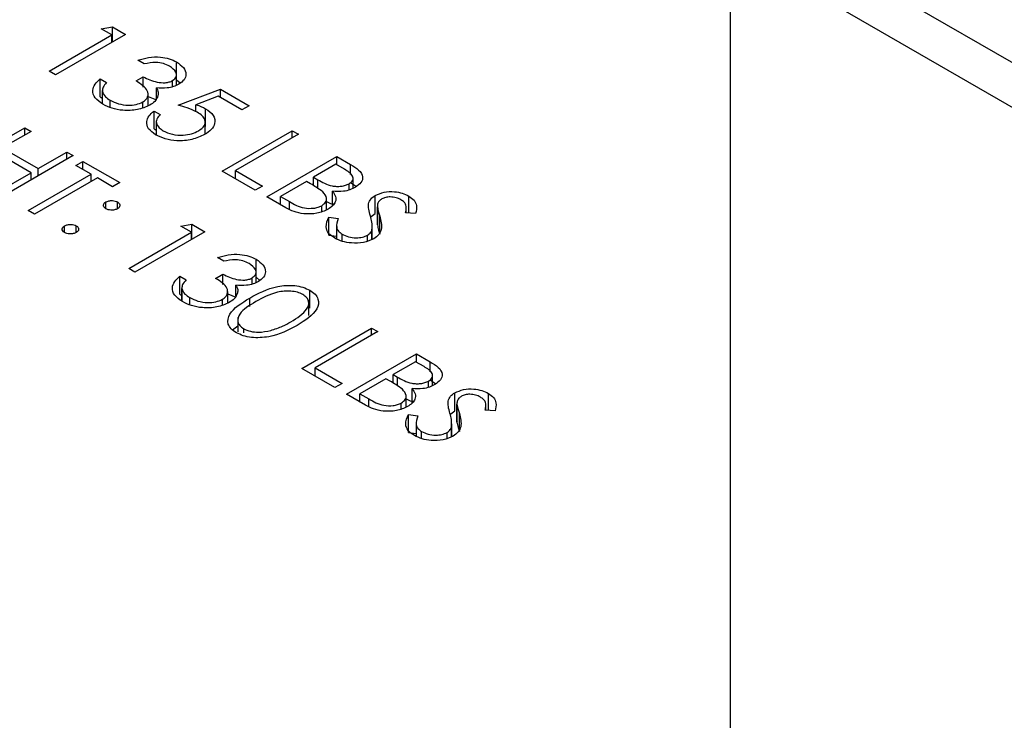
# Model space of a CAD drawing. Header units: inches. Extents: x 1880 to 2363, y -453 to -54.
# Tile 385 of 656: x 2069.403 to 2070.299, y -270.976 to -270.339. Entities that reach past the tile are written whole.
import ezdxf

# ---------------------------------------------------------------- set-up
doc = ezdxf.new("R2010")
doc.units = ezdxf.units.IN
doc.header["$LTSCALE"] = 0.5
doc.header["$MEASUREMENT"] = 0
doc.layers.add('DSS-M-S', color=53, linetype='Continuous')

msp = doc.modelspace()

# ---------------------------------------------------------------- linework, layer by layer
at = {"layer": 'DSS-M-S', "linetype": 'Continuous', "lineweight": 25}
for p, q in [((2070.07445, -270.24399), (2070.73155, -270.62333)), ((2070.7212, -270.65817), (2070.04945, -270.27038)), ((2070.04945, -270.27038), (2070.04945, -271.47478)), ((2069.47684, -270.3469), (2069.4871, -270.34529)), ((2069.48663, -270.35255), (2069.47684, -270.3469)), ((2069.4871, -270.34529), (2069.49887, -270.35208)), ((2069.4871, -270.35887), (2069.4871, -270.34529)), ((2069.42951, -270.38552), (2069.48663, -270.35255)), ((2069.49887, -270.35208), (2069.43523, -270.38882)), ((2069.48663, -270.35914), (2069.48663, -270.35255)), ((2069.516, -270.37893), (2069.51029, -270.37563)), ((2069.54555, -270.39348), (2069.54555, -270.37715)), ((2069.43523, -270.38882), (2069.42951, -270.38552)), ((2069.50866, -270.39447), (2069.51518, -270.3907)), ((2069.51518, -270.40022), (2069.51518, -270.3907)), ((2069.5454, -270.39839), (2069.5454, -270.38905)), ((2069.47602, -270.39259), (2069.48173, -270.39588)), ((2069.47602, -270.40892), (2069.47602, -270.39259)), ((2069.52708, -270.4104), (2069.52708, -270.40069)), ((2069.54192, -270.39976), (2069.54192, -270.39411)), ((2069.54555, -270.39348), (2069.54888, -270.39629)), ((2069.47602, -270.40892), (2069.47786, -270.40998)), ((2069.47786, -270.403), (2069.47786, -270.41516)), ((2069.47792, -270.41521), (2069.47792, -270.40384)), ((2069.51961, -270.41703), (2069.51961, -270.40641)), ((2069.51961, -270.4087), (2069.52708, -270.4115)), ((2069.547, -270.41661), (2069.58535, -270.40201)), ((2069.58328, -270.40835), (2069.56312, -270.41603)), ((2069.60493, -270.42085), (2069.58328, -270.40835)), ((2069.58535, -270.40201), (2069.61146, -270.41708)), ((2069.58535, -270.40954), (2069.58535, -270.40201)), ((2069.48511, -270.41854), (2069.48511, -270.41196)), ((2069.51478, -270.41872), (2069.51478, -270.41355)), ((2069.56312, -270.42232), (2069.56312, -270.41603)), ((2069.61146, -270.41708), (2069.60493, -270.42085)), ((2069.52497, -270.42179), (2069.53068, -270.42509)), ((2069.52497, -270.43812), (2069.52497, -270.42179)), ((2069.57185, -270.43598), (2069.57185, -270.41965)), ((2069.52704, -270.43127), (2069.52704, -270.44301)), ((2069.57157, -270.44284), (2069.57157, -270.43195)), ((2069.34364, -270.47372), (2069.40728, -270.43698)), ((2069.41299, -270.44028), (2069.38688, -270.45535)), ((2069.40728, -270.43698), (2069.41299, -270.44028)), ((2069.40728, -270.44357), (2069.40728, -270.43698)), ((2069.52497, -270.43812), (2069.52704, -270.43931)), ((2069.58698, -270.47643), (2069.65062, -270.43969)), ((2069.65633, -270.44298), (2069.59922, -270.47595)), ((2069.65062, -270.43969), (2069.65633, -270.44298)), ((2069.65062, -270.44628), (2069.65062, -270.43969)), ((2069.41299, -270.47796), (2069.38036, -270.45912)), ((2069.38688, -270.45535), (2069.41952, -270.47419)), ((2069.45134, -270.46241), (2069.3877, -270.49915)), ((2069.41952, -270.47419), (2069.44563, -270.45912)), ((2069.44563, -270.45912), (2069.45134, -270.46241)), ((2069.44563, -270.46571), (2069.44563, -270.45912)), ((2069.62778, -270.49998), (2069.69142, -270.46324)), ((2069.69142, -270.46324), (2069.70383, -270.47041)), ((2069.69142, -270.47077), (2069.69142, -270.46324)), ((2069.45379, -270.47136), (2069.46031, -270.46759)), ((2069.46766, -270.47937), (2069.45379, -270.47136)), ((2069.46031, -270.46759), (2069.49377, -270.48691)), ((2069.46031, -270.47513), (2069.46031, -270.46759)), ((2069.6906, -270.4703), (2069.6702, -270.48208)), ((2069.69835, -270.47478), (2069.6906, -270.4703)), ((2069.70383, -270.47943), (2069.70383, -270.47041)), ((2069.38199, -270.49585), (2069.41299, -270.47796)), ((2069.41054, -270.51234), (2069.46766, -270.47937)), ((2069.41299, -270.48455), (2069.41299, -270.47796)), ((2069.41952, -270.48078), (2069.41952, -270.47419)), ((2069.46766, -270.48596), (2069.46766, -270.47937)), ((2069.61717, -270.49385), (2069.58698, -270.47643)), ((2069.59922, -270.47595), (2069.6237, -270.49008)), ((2069.59922, -270.48349), (2069.59922, -270.47595)), ((2069.47337, -270.48267), (2069.41626, -270.51564)), ((2069.48724, -270.49067), (2069.47337, -270.48267)), ((2069.49377, -270.48691), (2069.48724, -270.49067)), ((2069.6237, -270.49008), (2069.61717, -270.49385)), ((2069.66368, -270.48585), (2069.64001, -270.4995)), ((2069.66746, -270.48803), (2069.66368, -270.48585)), ((2069.6702, -270.48208), (2069.67404, -270.48429)), ((2069.6702, -270.48967), (2069.6702, -270.48208)), ((2069.67404, -270.49211), (2069.67404, -270.48429)), ((2069.70246, -270.49362), (2069.70246, -270.48795)), ((2069.70383, -270.48674), (2069.70916, -270.49042)), ((2069.70619, -270.49212), (2069.70619, -270.48309)), ((2069.64001, -270.4995), (2069.64815, -270.5042)), ((2069.64001, -270.50704), (2069.64001, -270.4995)), ((2069.68739, -270.50819), (2069.68739, -270.49475)), ((2069.72633, -270.51499), (2069.72633, -270.49866)), ((2069.75687, -270.51465), (2069.75687, -270.49914)), ((2069.48112, -270.51069), (2069.48112, -270.50457)), ((2069.49173, -270.51069), (2069.49173, -270.50457)), ((2069.64499, -270.50991), (2069.62778, -270.49998)), ((2069.64815, -270.51135), (2069.64815, -270.5042)), ((2069.67766, -270.51324), (2069.67766, -270.50792)), ((2069.68207, -270.51168), (2069.68207, -270.50168)), ((2069.7202, -270.50946), (2069.7202, -270.5063)), ((2069.72828, -270.50839), (2069.72828, -270.52472)), ((2069.41626, -270.51564), (2069.41054, -270.51234)), ((2069.72274, -270.51785), (2069.72633, -270.51499)), ((2069.72828, -270.5253), (2069.72828, -270.50897)), ((2069.7305, -270.5339), (2069.7305, -270.51756)), ((2069.76305, -270.51514), (2069.75397, -270.51442)), ((2069.75455, -270.51447), (2069.75455, -270.51002)), ((2069.44359, -270.53236), (2069.44359, -270.52623)), ((2069.4542, -270.53236), (2069.4542, -270.52623)), ((2069.54925, -270.52647), (2069.55951, -270.52486)), ((2069.55904, -270.53212), (2069.54925, -270.52647)), ((2069.55951, -270.52486), (2069.57128, -270.53165)), ((2069.55951, -270.53844), (2069.55951, -270.52486)), ((2069.68411, -270.51832), (2069.69272, -270.51957)), ((2069.68411, -270.53465), (2069.68411, -270.51832)), ((2069.69104, -270.52591), (2069.69104, -270.53815)), ((2069.72836, -270.52473), (2069.72828, -270.5253)), ((2069.50192, -270.56509), (2069.55904, -270.53212)), ((2069.57128, -270.53165), (2069.50764, -270.56839)), ((2069.55904, -270.53872), (2069.55904, -270.53212)), ((2069.68411, -270.53465), (2069.69104, -270.53566)), ((2069.69608, -270.54028), (2069.69608, -270.53376)), ((2069.71933, -270.54006), (2069.71933, -270.53473)), ((2069.7233, -270.53866), (2069.7233, -270.5298)), ((2069.72364, -270.53854), (2069.72364, -270.52696)), ((2069.58841, -270.5585), (2069.5827, -270.5552)), ((2069.61796, -270.57305), (2069.61796, -270.55672)), ((2069.50764, -270.56839), (2069.50192, -270.56509)), ((2069.58107, -270.57404), (2069.58759, -270.57027)), ((2069.58759, -270.57979), (2069.58759, -270.57027)), ((2069.61781, -270.57796), (2069.61781, -270.56862)), ((2069.54843, -270.57216), (2069.55414, -270.57545)), ((2069.54843, -270.58849), (2069.54843, -270.57216)), ((2069.59949, -270.58997), (2069.59949, -270.58026)), ((2069.61433, -270.57933), (2069.61433, -270.57368)), ((2069.61796, -270.57305), (2069.62129, -270.57586)), ((2069.54843, -270.58849), (2069.55027, -270.58955)), ((2069.55027, -270.58257), (2069.55027, -270.59473)), ((2069.55033, -270.59478), (2069.55033, -270.58341)), ((2069.59202, -270.5966), (2069.59202, -270.58598)), ((2069.59202, -270.58827), (2069.59949, -270.59107)), ((2069.6668, -270.60124), (2069.6668, -270.58491)), ((2069.55752, -270.59811), (2069.55752, -270.59153)), ((2069.58719, -270.59829), (2069.58719, -270.59312)), ((2069.61204, -270.59965), (2069.61204, -270.59195)), ((2069.66589, -270.60794), (2069.66589, -270.59458)), ((2069.60112, -270.60979), (2069.60112, -270.6228)), ((2069.59654, -270.62094), (2069.60112, -270.61721)), ((2069.60661, -270.62357), (2069.60661, -270.61988)), ((2069.65939, -270.656), (2069.72303, -270.61926)), ((2069.72874, -270.62255), (2069.67163, -270.65552)), ((2069.72303, -270.61926), (2069.72874, -270.62255)), ((2069.72303, -270.62585), (2069.72303, -270.61926)), ((2069.70019, -270.67955), (2069.76383, -270.64281)), ((2069.76383, -270.64281), (2069.77624, -270.64998)), ((2069.76383, -270.65034), (2069.76383, -270.64281)), ((2069.76301, -270.64987), (2069.74261, -270.66165)), ((2069.77076, -270.65435), (2069.76301, -270.64987)), ((2069.77624, -270.659), (2069.77624, -270.64998)), ((2069.68958, -270.67342), (2069.65939, -270.656)), ((2069.67163, -270.65552), (2069.69611, -270.66965)), ((2069.67163, -270.66306), (2069.67163, -270.65552)), ((2069.69611, -270.66965), (2069.68958, -270.67342)), ((2069.73609, -270.66542), (2069.71242, -270.67907)), ((2069.73987, -270.6676), (2069.73609, -270.66542)), ((2069.74261, -270.66165), (2069.74645, -270.66386)), ((2069.74261, -270.66924), (2069.74261, -270.66165)), ((2069.74645, -270.67168), (2069.74645, -270.66386)), ((2069.77487, -270.67319), (2069.77487, -270.66752)), ((2069.77624, -270.66631), (2069.78157, -270.66999)), ((2069.7786, -270.67169), (2069.7786, -270.66266)), ((2069.7598, -270.68776), (2069.7598, -270.67432)), ((2069.79874, -270.69456), (2069.79874, -270.67823)), ((2069.82928, -270.69422), (2069.82928, -270.67871)), ((2069.7174, -270.68948), (2069.70019, -270.67955)), ((2069.71242, -270.67907), (2069.72056, -270.68377)), ((2069.71242, -270.68661), (2069.71242, -270.67907)), ((2069.72056, -270.69092), (2069.72056, -270.68377)), ((2069.75007, -270.69281), (2069.75007, -270.68749)), ((2069.75448, -270.69125), (2069.75448, -270.68125)), ((2069.79261, -270.68903), (2069.79261, -270.68588)), ((2069.79515, -270.69742), (2069.79874, -270.69456)), ((2069.80069, -270.68796), (2069.80069, -270.70429)), ((2069.80069, -270.70487), (2069.80069, -270.68854)), ((2069.83546, -270.69471), (2069.82638, -270.69399)), ((2069.82696, -270.69404), (2069.82696, -270.68959)), ((2069.75652, -270.69789), (2069.76513, -270.69914)), ((2069.75652, -270.71422), (2069.75652, -270.69789)), ((2069.76346, -270.70548), (2069.76346, -270.71772)), ((2069.80077, -270.7043), (2069.80069, -270.70487)), ((2069.80291, -270.71347), (2069.80291, -270.69714)), ((2069.75652, -270.71422), (2069.76346, -270.71523)), ((2069.76849, -270.71985), (2069.76849, -270.71333)), ((2069.79175, -270.71964), (2069.79175, -270.7143)), ((2069.79571, -270.71823), (2069.79571, -270.70937)), ((2069.79605, -270.71811), (2069.79605, -270.70653))]:
    msp.add_line(p, q, dxfattribs=at)
for points, knots in [([(2069.51029, -270.37563), (2069.51347, -270.37464), (2069.51982, -270.37266), (2069.53009, -270.37235), (2069.53908, -270.37395), (2069.54339, -270.37608), (2069.54555, -270.37715)], [0, 0, 0, 0, 0.2802877, 0.5596797, 0.7797465, 1, 1, 1, 1]), ([(2069.5391, -270.38096), (2069.53731, -270.38008), (2069.53375, -270.37832), (2069.5253, -270.37712), (2069.51953, -270.37824), (2069.516, -270.37893)], [0, 0, 0, 0, 0.280636, 0.560364, 1, 1, 1, 1]), ([(2069.54192, -270.39411), (2069.54326, -270.39296), (2069.54596, -270.39066), (2069.54521, -270.38547), (2069.54141, -270.38267), (2069.5391, -270.38096)], [0, 0, 0, 0, 0.278859, 0.560074, 1, 1, 1, 1]), ([(2069.54555, -270.37715), (2069.54785, -270.37879), (2069.55245, -270.38209), (2069.55452, -270.388), (2069.55289, -270.39347), (2069.54936, -270.3961), (2069.5476, -270.39742)], [0, 0, 0, 0, 0.280085, 0.559868, 0.780099, 1, 1, 1, 1]), ([(2069.51518, -270.3907), (2069.51911, -270.39259), (2069.525, -270.39541), (2069.53401, -270.3963), (2069.53898, -270.39551), (2069.54094, -270.39458), (2069.54192, -270.39411)], [0, 0, 0, 0, 0.4994185, 0.749016, 0.8745437, 1, 1, 1, 1]), ([(2069.47848, -270.41567), (2069.47582, -270.41384), (2069.47049, -270.41018), (2069.46849, -270.40338), (2069.47092, -270.39736), (2069.47432, -270.39418), (2069.47602, -270.39259)], [0, 0, 0, 0, 0.279886, 0.558979, 0.779263, 1, 1, 1, 1]), ([(2069.48173, -270.39588), (2069.48046, -270.39729), (2069.4782, -270.39979), (2069.47801, -270.4026), (2069.47792, -270.40384)], [0, 0, 0, 0, 0.560694, 1, 1, 1, 1]), ([(2069.51478, -270.41355), (2069.51579, -270.41285), (2069.51783, -270.41146), (2069.51986, -270.408), (2069.51942, -270.40142), (2069.51296, -270.39725), (2069.50866, -270.39447)], [0, 0, 0, 0, 0.125587, 0.251191, 0.500605, 1, 1, 1, 1]), ([(2069.5476, -270.39742), (2069.54603, -270.39821), (2069.54288, -270.39979), (2069.5357, -270.40128), (2069.53035, -270.40091), (2069.52708, -270.40069)], [0, 0, 0, 0, 0.280508, 0.560792, 1, 1, 1, 1]), ([(2069.52708, -270.40069), (2069.52779, -270.40199), (2069.52905, -270.40432), (2069.5287, -270.40674), (2069.52854, -270.40781)], [0, 0, 0, 0, 0.5597945, 1, 1, 1, 1]), ([(2069.47792, -270.40384), (2069.4786, -270.40555), (2069.47983, -270.40863), (2069.48349, -270.41094), (2069.48511, -270.41196)], [0, 0, 0, 0, 0.558748, 1, 1, 1, 1]), ([(2069.52854, -270.40781), (2069.52782, -270.40963), (2069.52652, -270.4129), (2069.52271, -270.41542), (2069.52103, -270.41653)], [0, 0, 0, 0, 0.559419, 1, 1, 1, 1]), ([(2069.52103, -270.41653), (2069.51745, -270.41807), (2069.51029, -270.42115), (2069.49745, -270.42166), (2069.48645, -270.41961), (2069.48114, -270.41699), (2069.47848, -270.41567)], [0, 0, 0, 0, 0.279304, 0.558838, 0.779277, 1, 1, 1, 1]), ([(2069.48511, -270.41196), (2069.48746, -270.41315), (2069.49216, -270.41553), (2069.5008, -270.4167), (2069.50895, -270.41617), (2069.51283, -270.41442), (2069.51478, -270.41355)], [0, 0, 0, 0, 0.2805991, 0.5601509, 0.7803026, 1, 1, 1, 1]), ([(2069.56429, -270.42282), (2069.56131, -270.42142), (2069.556, -270.41893), (2069.54975, -270.41732), (2069.547, -270.41661)], [0, 0, 0, 0, 0.559416, 1, 1, 1, 1]), ([(2069.56312, -270.41603), (2069.56487, -270.41661), (2069.56801, -270.41764), (2069.57068, -270.41903), (2069.57185, -270.41965)], [0, 0, 0, 0, 0.560064, 1, 1, 1, 1]), ([(2069.52644, -270.44336), (2069.52399, -270.44162), (2069.51909, -270.43815), (2069.5178, -270.43178), (2069.51992, -270.42615), (2069.52329, -270.42324), (2069.52497, -270.42179)], [0, 0, 0, 0, 0.279625, 0.559019, 0.77938, 1, 1, 1, 1]), ([(2069.53068, -270.42509), (2069.52938, -270.42641), (2069.52677, -270.42905), (2069.52702, -270.43339), (2069.52933, -270.43706), (2069.53197, -270.43888), (2069.5333, -270.43978)], [0, 0, 0, 0, 0.28005, 0.559166, 0.779583, 1, 1, 1, 1]), ([(2069.56559, -270.43979), (2069.56756, -270.43838), (2069.57149, -270.43557), (2069.57198, -270.43034), (2069.56916, -270.42598), (2069.56591, -270.42387), (2069.56429, -270.42282)], [0, 0, 0, 0, 0.279539, 0.558617, 0.779047, 1, 1, 1, 1]), ([(2069.57185, -270.41965), (2069.57457, -270.42159), (2069.58001, -270.42547), (2069.58097, -270.43264), (2069.57773, -270.43882), (2069.57328, -270.44176), (2069.57106, -270.44323)], [0, 0, 0, 0, 0.279688, 0.559025, 0.779292, 1, 1, 1, 1]), ([(2069.57106, -270.44323), (2069.56738, -270.44492), (2069.56004, -270.4483), (2069.54665, -270.44943), (2069.53483, -270.44752), (2069.52924, -270.44475), (2069.52644, -270.44336)], [0, 0, 0, 0, 0.279864, 0.559271, 0.779424, 1, 1, 1, 1]), ([(2069.5333, -270.43978), (2069.53596, -270.441), (2069.54129, -270.44343), (2069.55096, -270.44398), (2069.55951, -270.44278), (2069.56356, -270.44079), (2069.56559, -270.43979)], [0, 0, 0, 0, 0.279617, 0.559357, 0.779559, 1, 1, 1, 1]), ([(2069.70383, -270.47041), (2069.7065, -270.47201), (2069.71181, -270.47521), (2069.71574, -270.48123), (2069.71397, -270.48707), (2069.71018, -270.48981), (2069.70828, -270.49118)], [0, 0, 0, 0, 0.281317, 0.559922, 0.779935, 1, 1, 1, 1]), ([(2069.70246, -270.48795), (2069.70384, -270.48694), (2069.70591, -270.48542), (2069.70633, -270.48285), (2069.70525, -270.47909), (2069.70141, -270.47669), (2069.69835, -270.47478)], [0, 0, 0, 0, 0.249284, 0.374925, 0.500645, 1, 1, 1, 1]), ([(2069.67862, -270.49534), (2069.67668, -270.4939), (2069.67321, -270.49134), (2069.66922, -270.48904), (2069.66746, -270.48803)], [0, 0, 0, 0, 0.559734, 1, 1, 1, 1]), ([(2069.67404, -270.48429), (2069.67805, -270.48659), (2069.68306, -270.48947), (2069.69121, -270.49046), (2069.69534, -270.49028), (2069.69931, -270.4895), (2069.70141, -270.48847), (2069.70246, -270.48795)], [0, 0, 0, 0, 0.498607, 0.624009, 0.749401, 0.874736, 1, 1, 1, 1]), ([(2069.67766, -270.50792), (2069.67903, -270.50691), (2069.68177, -270.50488), (2069.68263, -270.50013), (2069.68014, -270.49716), (2069.67862, -270.49534)], [0, 0, 0, 0, 0.279944, 0.560429, 1, 1, 1, 1]), ([(2069.68739, -270.49475), (2069.68852, -270.4963), (2069.69078, -270.49939), (2069.69053, -270.50416), (2069.68784, -270.50823), (2069.68486, -270.51022), (2069.68337, -270.51121)], [0, 0, 0, 0, 0.280382, 0.559606, 0.779765, 1, 1, 1, 1]), ([(2069.70828, -270.49118), (2069.70667, -270.49199), (2069.70345, -270.49359), (2069.69625, -270.49533), (2069.69074, -270.49497), (2069.68739, -270.49475)], [0, 0, 0, 0, 0.280867, 0.561527, 1, 1, 1, 1]), ([(2069.7202, -270.5063), (2069.72073, -270.5047), (2069.72168, -270.50185), (2069.72491, -270.49963), (2069.72633, -270.49866)], [0, 0, 0, 0, 0.55984, 1, 1, 1, 1]), ([(2069.72633, -270.49866), (2069.72887, -270.49751), (2069.73394, -270.49522), (2069.74319, -270.4949), (2069.7511, -270.49633), (2069.75494, -270.4982), (2069.75687, -270.49914)], [0, 0, 0, 0, 0.279553, 0.558798, 0.779378, 1, 1, 1, 1]), ([(2069.75687, -270.49914), (2069.75863, -270.50038), (2069.76217, -270.50286), (2069.76456, -270.50856), (2069.76362, -270.51265), (2069.76305, -270.51514)], [0, 0, 0, 0, 0.2797499, 0.5595012, 1, 1, 1, 1]), ([(2069.48112, -270.51069), (2069.48043, -270.51019), (2069.47905, -270.50918), (2069.47877, -270.50734), (2069.47944, -270.50573), (2069.48056, -270.50495), (2069.48112, -270.50457)], [0, 0, 0, 0, 0.279647, 0.559299, 0.779615, 1, 1, 1, 1]), ([(2069.48112, -270.50457), (2069.482, -270.50417), (2069.48375, -270.50338), (2069.48692, -270.50322), (2069.48972, -270.50361), (2069.49106, -270.50425), (2069.49173, -270.50457)], [0, 0, 0, 0, 0.279585, 0.559454, 0.779697, 1, 1, 1, 1]), ([(2069.49173, -270.50457), (2069.49242, -270.50507), (2069.49381, -270.50608), (2069.49407, -270.50791), (2069.49343, -270.50954), (2069.49229, -270.51031), (2069.49173, -270.51069)], [0, 0, 0, 0, 0.279602, 0.559212, 0.779475, 1, 1, 1, 1]), ([(2069.64815, -270.5042), (2069.65231, -270.5066), (2069.65855, -270.51019), (2069.66892, -270.51054), (2069.67438, -270.50951), (2069.67657, -270.50845), (2069.67766, -270.50792)], [0, 0, 0, 0, 0.49936, 0.748736, 0.874399, 1, 1, 1, 1]), ([(2069.68207, -270.50403), (2069.68362, -270.50495), (2069.68555, -270.5061), (2069.68817, -270.50634), (2069.68867, -270.50638)], [0, 0, 0, 0, 0.80818, 1, 1, 1, 1]), ([(2069.72197, -270.51732), (2069.72136, -270.51528), (2069.72028, -270.51163), (2069.72023, -270.50793), (2069.7202, -270.5063)], [0, 0, 0, 0, 0.560413, 1, 1, 1, 1]), ([(2069.73231, -270.5018), (2069.7315, -270.50236), (2069.72987, -270.50347), (2069.72832, -270.50595), (2069.7283, -270.50782), (2069.72828, -270.50897)], [0, 0, 0, 0, 0.279946, 0.559774, 1, 1, 1, 1]), ([(2069.7497, -270.50254), (2069.74831, -270.50185), (2069.74553, -270.50047), (2069.74044, -270.49982), (2069.73567, -270.50022), (2069.73343, -270.50127), (2069.73231, -270.5018)], [0, 0, 0, 0, 0.280274, 0.559931, 0.77992, 1, 1, 1, 1]), ([(2069.75397, -270.51442), (2069.75424, -270.513), (2069.75468, -270.51065), (2069.75442, -270.50735), (2069.75285, -270.50466), (2069.75075, -270.50324), (2069.7497, -270.50254)], [0, 0, 0, 0, 0.340409, 0.560482, 0.78018, 1, 1, 1, 1]), ([(2069.49173, -270.51069), (2069.49085, -270.51109), (2069.48911, -270.5119), (2069.48593, -270.51205), (2069.48312, -270.51167), (2069.48179, -270.51102), (2069.48112, -270.51069)], [0, 0, 0, 0, 0.279517, 0.559326, 0.779544, 1, 1, 1, 1]), ([(2069.68337, -270.51121), (2069.68014, -270.51264), (2069.67368, -270.5155), (2069.6619, -270.51569), (2069.65209, -270.51357), (2069.64736, -270.51113), (2069.64499, -270.50991)], [0, 0, 0, 0, 0.279141, 0.558654, 0.779059, 1, 1, 1, 1]), ([(2069.7233, -270.5298), (2069.72344, -270.52746), (2069.72368, -270.52327), (2069.7225, -270.51914), (2069.72197, -270.51732)], [0, 0, 0, 0, 0.559496, 1, 1, 1, 1]), ([(2069.7305, -270.51756), (2069.73154, -270.52157), (2069.73298, -270.52716), (2069.73005, -270.53431), (2069.72665, -270.53682), (2069.72496, -270.53808)], [0, 0, 0, 0, 0.560115, 0.780284, 1, 1, 1, 1]), ([(2069.72828, -270.50897), (2069.72864, -270.51058), (2069.72926, -270.51345), (2069.73012, -270.51631), (2069.7305, -270.51756)], [0, 0, 0, 0, 0.559906, 1, 1, 1, 1]), ([(2069.44359, -270.53236), (2069.4429, -270.53185), (2069.44154, -270.53084), (2069.44125, -270.52901), (2069.44192, -270.5274), (2069.44303, -270.52662), (2069.44359, -270.52623)], [0, 0, 0, 0, 0.279581, 0.559143, 0.779575, 1, 1, 1, 1]), ([(2069.44359, -270.52623), (2069.44446, -270.52584), (2069.44621, -270.52504), (2069.44939, -270.52487), (2069.45219, -270.52526), (2069.45353, -270.52591), (2069.4542, -270.52623)], [0, 0, 0, 0, 0.279576, 0.559284, 0.779552, 1, 1, 1, 1]), ([(2069.4542, -270.52623), (2069.45489, -270.52674), (2069.45628, -270.52775), (2069.45654, -270.52958), (2069.4559, -270.5312), (2069.45476, -270.53197), (2069.4542, -270.53236)], [0, 0, 0, 0, 0.279602, 0.559212, 0.779475, 1, 1, 1, 1]), ([(2069.68955, -270.53752), (2069.68744, -270.53603), (2069.6832, -270.53304), (2069.68074, -270.52608), (2069.68283, -270.52127), (2069.68411, -270.51832)], [0, 0, 0, 0, 0.27988, 0.559666, 1, 1, 1, 1]), ([(2069.69272, -270.51957), (2069.6917, -270.52234), (2069.69029, -270.5262), (2069.69245, -270.53117), (2069.69487, -270.53289), (2069.69608, -270.53376)], [0, 0, 0, 0, 0.559321, 0.779782, 1, 1, 1, 1]), ([(2069.72828, -270.5253), (2069.72864, -270.52691), (2069.72926, -270.52978), (2069.73012, -270.53264), (2069.7305, -270.5339)], [0, 0, 0, 0, 0.559906, 1, 1, 1, 1]), ([(2069.4542, -270.53236), (2069.45332, -270.53275), (2069.45157, -270.53355), (2069.4484, -270.53371), (2069.4456, -270.53332), (2069.44426, -270.53268), (2069.44359, -270.53236)], [0, 0, 0, 0, 0.279469, 0.559358, 0.779674, 1, 1, 1, 1]), ([(2069.69608, -270.53376), (2069.69796, -270.53464), (2069.70173, -270.53642), (2069.70848, -270.53735), (2069.7148, -270.53676), (2069.71782, -270.53541), (2069.71933, -270.53473)], [0, 0, 0, 0, 0.2802764, 0.5601478, 0.7801531, 1, 1, 1, 1]), ([(2069.71933, -270.53473), (2069.72045, -270.5339), (2069.72243, -270.53243), (2069.72303, -270.53061), (2069.7233, -270.5298)], [0, 0, 0, 0, 0.55899, 1, 1, 1, 1]), ([(2069.72496, -270.53808), (2069.722, -270.53937), (2069.71607, -270.54197), (2069.70544, -270.54223), (2069.6962, -270.54078), (2069.69177, -270.53861), (2069.68955, -270.53752)], [0, 0, 0, 0, 0.279183, 0.559085, 0.779446, 1, 1, 1, 1]), ([(2069.5827, -270.5552), (2069.58588, -270.55421), (2069.59223, -270.55224), (2069.6025, -270.55192), (2069.61149, -270.55352), (2069.6158, -270.55565), (2069.61796, -270.55672)], [0, 0, 0, 0, 0.280288, 0.55968, 0.779747, 1, 1, 1, 1]), ([(2069.61151, -270.56053), (2069.60972, -270.55965), (2069.60616, -270.55789), (2069.59771, -270.55669), (2069.59194, -270.55781), (2069.58841, -270.5585)], [0, 0, 0, 0, 0.280636, 0.560364, 1, 1, 1, 1]), ([(2069.61433, -270.57368), (2069.61567, -270.57253), (2069.61837, -270.57023), (2069.61762, -270.56504), (2069.61382, -270.56224), (2069.61151, -270.56053)], [0, 0, 0, 0, 0.278859, 0.560074, 1, 1, 1, 1]), ([(2069.61796, -270.55672), (2069.62026, -270.55836), (2069.62486, -270.56166), (2069.62693, -270.56758), (2069.6253, -270.57304), (2069.62177, -270.57567), (2069.62001, -270.57699)], [0, 0, 0, 0, 0.280085, 0.559868, 0.780099, 1, 1, 1, 1]), ([(2069.58759, -270.57027), (2069.59152, -270.57216), (2069.59741, -270.57498), (2069.60642, -270.57587), (2069.61139, -270.57508), (2069.61335, -270.57415), (2069.61433, -270.57368)], [0, 0, 0, 0, 0.499418, 0.749016, 0.874544, 1, 1, 1, 1]), ([(2069.55089, -270.59524), (2069.54823, -270.59341), (2069.54291, -270.58975), (2069.5409, -270.58295), (2069.54333, -270.57693), (2069.54673, -270.57375), (2069.54843, -270.57216)], [0, 0, 0, 0, 0.279886, 0.558979, 0.779263, 1, 1, 1, 1]), ([(2069.55414, -270.57545), (2069.55287, -270.57686), (2069.55061, -270.57936), (2069.55042, -270.58217), (2069.55033, -270.58341)], [0, 0, 0, 0, 0.560694, 1, 1, 1, 1]), ([(2069.58719, -270.59312), (2069.5882, -270.59242), (2069.59024, -270.59103), (2069.59227, -270.58757), (2069.59183, -270.58099), (2069.58537, -270.57682), (2069.58107, -270.57404)], [0, 0, 0, 0, 0.125587, 0.251191, 0.500605, 1, 1, 1, 1]), ([(2069.62001, -270.57699), (2069.61844, -270.57778), (2069.61529, -270.57936), (2069.60812, -270.58085), (2069.60276, -270.58049), (2069.59949, -270.58026)], [0, 0, 0, 0, 0.2805082, 0.5607923, 1, 1, 1, 1]), ([(2069.59949, -270.58026), (2069.6002, -270.58156), (2069.60146, -270.58389), (2069.60111, -270.58631), (2069.60095, -270.58738)], [0, 0, 0, 0, 0.559795, 1, 1, 1, 1]), ([(2069.55033, -270.58341), (2069.55102, -270.58513), (2069.55224, -270.5882), (2069.5559, -270.59051), (2069.55752, -270.59153)], [0, 0, 0, 0, 0.558748, 1, 1, 1, 1]), ([(2069.60095, -270.58738), (2069.60023, -270.58921), (2069.59893, -270.59247), (2069.59512, -270.59499), (2069.59344, -270.5961)], [0, 0, 0, 0, 0.559419, 1, 1, 1, 1]), ([(2069.61204, -270.59195), (2069.61989, -270.58771), (2069.62971, -270.5824), (2069.6452, -270.5803), (2069.65313, -270.58049), (2069.66076, -270.58195), (2069.66479, -270.58392), (2069.6668, -270.58491)], [0, 0, 0, 0, 0.498702, 0.624177, 0.749467, 0.874745, 1, 1, 1, 1]), ([(2069.66046, -270.58879), (2069.65886, -270.58803), (2069.65565, -270.58651), (2069.64954, -270.58557), (2069.64332, -270.5856), (2069.63136, -270.58764), (2069.62381, -270.59186), (2069.61778, -270.59524)], [0, 0, 0, 0, 0.125139, 0.250418, 0.375519, 0.500847, 1, 1, 1, 1]), ([(2069.6496, -270.61361), (2069.65527, -270.61006), (2069.66377, -270.60474), (2069.66656, -270.59626), (2069.66437, -270.59158), (2069.66177, -270.58972), (2069.66046, -270.58879)], [0, 0, 0, 0, 0.500072, 0.749021, 0.874598, 1, 1, 1, 1]), ([(2069.6668, -270.58491), (2069.66852, -270.58608), (2069.67197, -270.58841), (2069.67548, -270.59427), (2069.67346, -270.60537), (2069.66256, -270.6123), (2069.65529, -270.61692)], [0, 0, 0, 0, 0.1256, 0.251197, 0.500581, 1, 1, 1, 1]), ([(2069.59344, -270.5961), (2069.58987, -270.59764), (2069.5827, -270.60072), (2069.56986, -270.60123), (2069.55886, -270.59918), (2069.55355, -270.59656), (2069.55089, -270.59524)], [0, 0, 0, 0, 0.279304, 0.558838, 0.779277, 1, 1, 1, 1]), ([(2069.55752, -270.59153), (2069.55987, -270.59272), (2069.56457, -270.5951), (2069.57321, -270.59627), (2069.58136, -270.59574), (2069.58525, -270.59399), (2069.58719, -270.59312)], [0, 0, 0, 0, 0.280599, 0.560151, 0.780303, 1, 1, 1, 1]), ([(2069.5999, -270.62353), (2069.59819, -270.62237), (2069.59478, -270.62005), (2069.59135, -270.61423), (2069.59368, -270.60323), (2069.6047, -270.59647), (2069.61204, -270.59195)], [0, 0, 0, 0, 0.125551, 0.25109, 0.50025, 1, 1, 1, 1]), ([(2069.61778, -270.59524), (2069.61188, -270.5987), (2069.60304, -270.60388), (2069.60047, -270.61242), (2069.60272, -270.61708), (2069.60532, -270.61894), (2069.60661, -270.61988)], [0, 0, 0, 0, 0.500291, 0.749086, 0.874606, 1, 1, 1, 1]), ([(2069.63119, -270.62145), (2069.63494, -270.62022), (2069.64163, -270.61803), (2069.64716, -270.61496), (2069.6496, -270.61361)], [0, 0, 0, 0, 0.559599, 1, 1, 1, 1]), ([(2069.65529, -270.61692), (2069.64729, -270.62112), (2069.63531, -270.62742), (2069.61611, -270.62852), (2069.60597, -270.62651), (2069.60192, -270.62453), (2069.5999, -270.62353)], [0, 0, 0, 0, 0.499407, 0.748743, 0.874372, 1, 1, 1, 1]), ([(2069.60661, -270.61988), (2069.60857, -270.62075), (2069.61248, -270.62251), (2069.62149, -270.62351), (2069.62752, -270.62223), (2069.63119, -270.62145)], [0, 0, 0, 0, 0.280257, 0.560781, 1, 1, 1, 1]), ([(2069.77624, -270.64998), (2069.77891, -270.65158), (2069.78422, -270.65478), (2069.78815, -270.6608), (2069.78638, -270.66664), (2069.78259, -270.66938), (2069.78069, -270.67075)], [0, 0, 0, 0, 0.281317, 0.559922, 0.779935, 1, 1, 1, 1]), ([(2069.77487, -270.66752), (2069.77625, -270.66651), (2069.77833, -270.66499), (2069.77874, -270.66242), (2069.77766, -270.65866), (2069.77382, -270.65626), (2069.77076, -270.65435)], [0, 0, 0, 0, 0.249284, 0.374925, 0.500645, 1, 1, 1, 1]), ([(2069.75103, -270.67491), (2069.74909, -270.67347), (2069.74562, -270.67091), (2069.74163, -270.66861), (2069.73987, -270.6676)], [0, 0, 0, 0, 0.559734, 1, 1, 1, 1]), ([(2069.74645, -270.66386), (2069.75046, -270.66616), (2069.75547, -270.66904), (2069.76362, -270.67003), (2069.76775, -270.66985), (2069.77172, -270.66907), (2069.77382, -270.66804), (2069.77487, -270.66752)], [0, 0, 0, 0, 0.498607, 0.624009, 0.749401, 0.874736, 1, 1, 1, 1]), ([(2069.75007, -270.68749), (2069.75144, -270.68648), (2069.75418, -270.68445), (2069.75504, -270.67971), (2069.75255, -270.67673), (2069.75103, -270.67491)], [0, 0, 0, 0, 0.279944, 0.560429, 1, 1, 1, 1]), ([(2069.7598, -270.67432), (2069.76093, -270.67587), (2069.76319, -270.67896), (2069.76294, -270.68373), (2069.76025, -270.6878), (2069.75727, -270.68979), (2069.75578, -270.69078)], [0, 0, 0, 0, 0.280382, 0.559606, 0.779765, 1, 1, 1, 1]), ([(2069.78069, -270.67075), (2069.77908, -270.67156), (2069.77586, -270.67316), (2069.76866, -270.6749), (2069.76315, -270.67454), (2069.7598, -270.67432)], [0, 0, 0, 0, 0.280867, 0.561527, 1, 1, 1, 1]), ([(2069.79261, -270.68588), (2069.79314, -270.68427), (2069.79409, -270.68142), (2069.79732, -270.6792), (2069.79874, -270.67823)], [0, 0, 0, 0, 0.55984, 1, 1, 1, 1]), ([(2069.79874, -270.67823), (2069.80128, -270.67708), (2069.80635, -270.67479), (2069.8156, -270.67447), (2069.82351, -270.6759), (2069.82735, -270.67777), (2069.82928, -270.67871)], [0, 0, 0, 0, 0.279553, 0.558798, 0.779378, 1, 1, 1, 1]), ([(2069.82928, -270.67871), (2069.83104, -270.67995), (2069.83458, -270.68243), (2069.83697, -270.68813), (2069.83603, -270.69222), (2069.83546, -270.69471)], [0, 0, 0, 0, 0.27975, 0.559501, 1, 1, 1, 1]), ([(2069.72056, -270.68377), (2069.72472, -270.68617), (2069.73096, -270.68976), (2069.74134, -270.69011), (2069.74679, -270.68908), (2069.74898, -270.68802), (2069.75007, -270.68749)], [0, 0, 0, 0, 0.49936, 0.748736, 0.874399, 1, 1, 1, 1]), ([(2069.75448, -270.6836), (2069.75603, -270.68453), (2069.75796, -270.68567), (2069.76058, -270.68591), (2069.76108, -270.68595)], [0, 0, 0, 0, 0.80818, 1, 1, 1, 1]), ([(2069.79438, -270.69689), (2069.79378, -270.69485), (2069.79269, -270.6912), (2069.79264, -270.6875), (2069.79261, -270.68588)], [0, 0, 0, 0, 0.5604127, 1, 1, 1, 1]), ([(2069.80472, -270.68137), (2069.80391, -270.68193), (2069.80228, -270.68304), (2069.80073, -270.68552), (2069.80071, -270.6874), (2069.80069, -270.68854)], [0, 0, 0, 0, 0.279946, 0.559774, 1, 1, 1, 1]), ([(2069.82211, -270.68211), (2069.82072, -270.68142), (2069.81794, -270.68004), (2069.81285, -270.67939), (2069.80808, -270.67979), (2069.80584, -270.68084), (2069.80472, -270.68137)], [0, 0, 0, 0, 0.280274, 0.559931, 0.77992, 1, 1, 1, 1]), ([(2069.82638, -270.69399), (2069.82665, -270.69257), (2069.82709, -270.69022), (2069.82683, -270.68693), (2069.82526, -270.68423), (2069.82316, -270.68281), (2069.82211, -270.68211)], [0, 0, 0, 0, 0.340409, 0.560482, 0.78018, 1, 1, 1, 1]), ([(2069.75578, -270.69078), (2069.75255, -270.69221), (2069.74609, -270.69507), (2069.73431, -270.69526), (2069.7245, -270.69314), (2069.71977, -270.6907), (2069.7174, -270.68948)], [0, 0, 0, 0, 0.279141, 0.558654, 0.779059, 1, 1, 1, 1]), ([(2069.80069, -270.68854), (2069.80105, -270.69015), (2069.80167, -270.69302), (2069.80253, -270.69588), (2069.80291, -270.69714)], [0, 0, 0, 0, 0.559906, 1, 1, 1, 1]), ([(2069.76196, -270.71709), (2069.75985, -270.7156), (2069.75561, -270.71261), (2069.75315, -270.70565), (2069.75524, -270.70084), (2069.75652, -270.69789)], [0, 0, 0, 0, 0.2798798, 0.5596658, 1, 1, 1, 1]), ([(2069.76513, -270.69914), (2069.76411, -270.70191), (2069.7627, -270.70577), (2069.76486, -270.71074), (2069.76728, -270.71247), (2069.76849, -270.71333)], [0, 0, 0, 0, 0.5593206, 0.7797817, 1, 1, 1, 1]), ([(2069.79571, -270.70937), (2069.79585, -270.70703), (2069.79609, -270.70284), (2069.79491, -270.69871), (2069.79438, -270.69689)], [0, 0, 0, 0, 0.559496, 1, 1, 1, 1]), ([(2069.80291, -270.69714), (2069.80395, -270.70114), (2069.80539, -270.70673), (2069.80246, -270.71388), (2069.79906, -270.71639), (2069.79737, -270.71765)], [0, 0, 0, 0, 0.560115, 0.780284, 1, 1, 1, 1]), ([(2069.80069, -270.70487), (2069.80105, -270.70648), (2069.80167, -270.70935), (2069.80253, -270.71221), (2069.80291, -270.71347)], [0, 0, 0, 0, 0.559906, 1, 1, 1, 1]), ([(2069.76849, -270.71333), (2069.77037, -270.71421), (2069.77414, -270.71599), (2069.78089, -270.71692), (2069.78721, -270.71633), (2069.79023, -270.71498), (2069.79175, -270.7143)], [0, 0, 0, 0, 0.2802764, 0.5601478, 0.7801531, 1, 1, 1, 1]), ([(2069.79175, -270.7143), (2069.79286, -270.71347), (2069.79484, -270.712), (2069.79544, -270.71018), (2069.79571, -270.70937)], [0, 0, 0, 0, 0.55899, 1, 1, 1, 1]), ([(2069.79737, -270.71765), (2069.79441, -270.71894), (2069.78848, -270.72154), (2069.77785, -270.72181), (2069.76861, -270.72036), (2069.76418, -270.71818), (2069.76196, -270.71709)], [0, 0, 0, 0, 0.279183, 0.559085, 0.779446, 1, 1, 1, 1])]:
    msp.add_open_spline(points, degree=3, knots=knots, dxfattribs=at)

doc.saveas('drawing.dxf')
